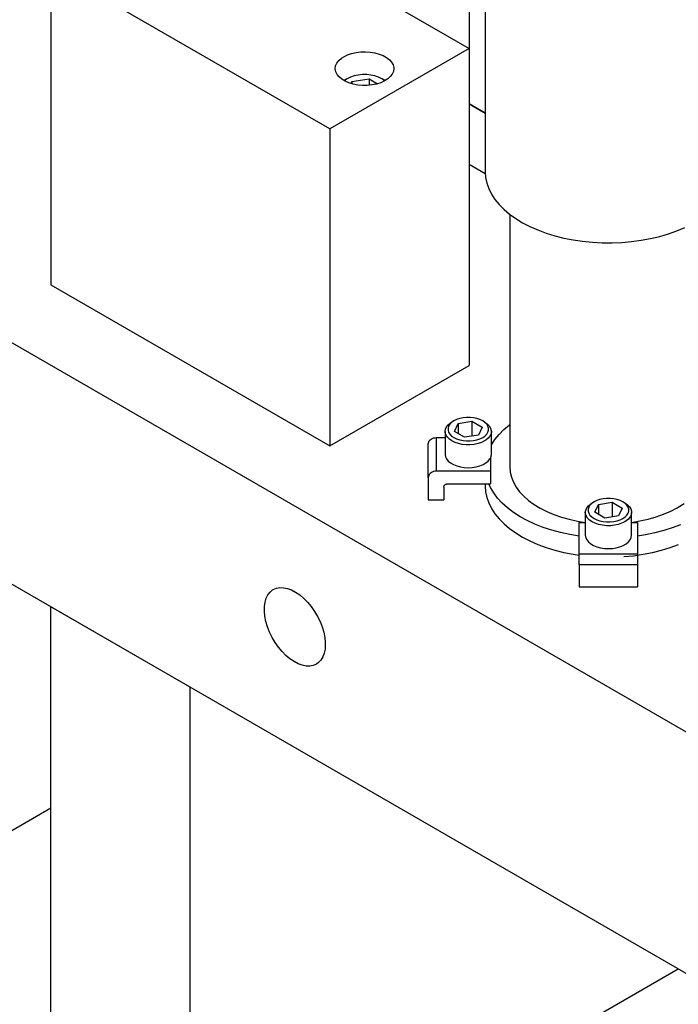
# Model space of a CAD drawing. Header units: inches. Extents: x 3 to 289, y 4 to 291.
# Tile 472 of 634: x 78.81 to 85.5, y 260.2 to 270.19. Entities that reach past the tile are written whole.
import ezdxf

# ---------------------------------------------------------------- set-up
doc = ezdxf.new("R2010")
doc.units = ezdxf.units.IN
doc.header["$LTSCALE"] = 0.5
doc.header["$MEASUREMENT"] = 0
doc.layers.add('STR_INS', color=8, linetype='Continuous')

msp = doc.modelspace()

# ---------------------------------------------------------------- linework, layer by layer
at = {"layer": 'STR_INS', "color": 254, "linetype": 'Continuous'}
for p, q in [((85.8473, 262.8042), (64.2806, 275.2556)), ((64.2806, 272.8061), (85.8473, 260.3547)), ((81.3309, 264.3532), (81.3528, 264.3817)), ((81.3528, 264.3817), (81.3793, 264.4037)), ((81.3793, 264.4037), (81.386, 264.4078)), ((81.386, 264.4078), (81.4174, 264.4213)), ((81.4174, 264.4213), (81.4524, 264.4277)), ((81.4524, 264.4277), (81.4901, 264.4268)), ((81.4901, 264.4268), (81.5298, 264.4187)), ((81.5298, 264.4187), (81.571, 264.4034)), ((81.571, 264.4034), (81.6128, 264.3813)), ((81.6128, 264.3813), (81.6544, 264.3528)), ((81.2963, 264.2349), (81.3024, 264.2791)), ((81.3024, 264.2791), (81.314, 264.3188)), ((81.314, 264.3188), (81.3309, 264.3532)), ((81.6544, 264.3528), (81.6951, 264.3183)), ((81.6951, 264.3183), (81.7342, 264.2785)), ((81.7342, 264.2785), (81.7709, 264.2342)), ((81.2958, 264.1869), (81.2963, 264.2349)), ((81.301, 264.136), (81.2958, 264.1869)), ((81.7709, 264.2342), (81.8046, 264.1862)), ((81.8046, 264.1862), (81.8346, 264.1352)), ((81.3118, 264.0831), (81.301, 264.136)), ((81.3279, 264.0293), (81.3118, 264.0831)), ((81.8346, 264.1352), (81.8604, 264.0823)), ((81.8604, 264.0823), (81.8815, 264.0285)), ((81.349, 263.9754), (81.3279, 264.0293)), ((81.3748, 263.9225), (81.349, 263.9754)), ((81.8815, 264.0285), (81.8976, 263.9746)), ((81.8976, 263.9746), (81.9084, 263.9218)), ((81.4048, 263.8716), (81.3748, 263.9225)), ((81.4385, 263.8235), (81.4048, 263.8716)), ((81.9084, 263.9218), (81.9136, 263.8709)), ((81.9136, 263.8709), (81.9141, 263.8503)), ((81.4752, 263.7792), (81.4385, 263.8235)), ((81.5143, 263.7395), (81.4752, 263.7792)), ((81.9112, 263.8037), (81.9028, 263.7613)), ((81.9141, 263.8503), (81.9112, 263.8037)), ((81.555, 263.705), (81.5143, 263.7395)), ((81.5966, 263.6764), (81.555, 263.705)), ((81.6384, 263.6543), (81.5966, 263.6764)), ((81.8699, 263.6918), (81.846, 263.666)), ((81.8889, 263.7238), (81.8699, 263.6918)), ((81.9028, 263.7613), (81.8889, 263.7238)), ((81.6796, 263.6391), (81.6384, 263.6543)), ((81.7193, 263.6309), (81.6796, 263.6391)), ((81.757, 263.63), (81.7193, 263.6309)), ((81.792, 263.6364), (81.757, 263.63)), ((81.8234, 263.65), (81.792, 263.6364)), ((81.846, 263.666), (81.8234, 263.65))]:
    msp.add_line(p, q, dxfattribs=at)
at = {"layer": 'STR_INS', "color": 96, "linetype": 'Continuous'}
for p, q in [((83.5367, 272.3219), (83.5367, 268.6476)), ((83.5367, 268.6476), (83.5407, 268.5899)), ((83.5407, 268.5899), (83.5526, 268.5326)), ((83.5526, 268.5326), (83.5725, 268.4761)), ((83.5725, 268.4761), (83.6001, 268.4206)), ((83.6001, 268.4206), (83.6354, 268.3666)), ((83.6354, 268.3666), (83.678, 268.3143)), ((83.678, 268.3143), (83.7276, 268.2642)), ((83.7276, 268.2642), (83.7841, 268.2166)), ((83.7841, 268.2166), (83.847, 268.1717)), ((83.847, 268.1717), (83.9158, 268.1299)), ((83.9158, 268.1299), (83.9903, 268.0914)), ((83.9903, 268.0914), (84.0698, 268.0564)), ((85.4815, 268.0477), (85.5623, 268.0817)), ((84.0698, 268.0564), (84.154, 268.0252)), ((84.154, 268.0252), (84.2422, 267.998)), ((84.2422, 267.998), (84.3338, 267.975)), ((84.3338, 267.975), (84.4284, 267.9562)), ((85.1193, 267.9519), (85.2145, 267.9695)), ((85.2145, 267.9695), (85.307, 267.9914)), ((85.307, 267.9914), (85.3962, 268.0175)), ((85.3962, 268.0175), (85.4815, 268.0477)), ((84.4284, 267.9562), (84.5252, 267.9419)), ((84.5252, 267.9419), (84.6238, 267.9321)), ((84.6238, 267.9321), (84.7233, 267.9269)), ((84.7233, 267.9269), (84.8233, 267.9262)), ((84.8233, 267.9262), (84.9231, 267.9302)), ((84.9231, 267.9302), (85.0219, 267.9388)), ((85.0219, 267.9388), (85.1193, 267.9519))]:
    msp.add_line(p, q, dxfattribs=at)
at = {"layer": 'STR_INS', "color": 9, "linetype": 'Continuous'}
for p, q in [((80.544, 271.5308), (83.3725, 269.8979)), ((81.9583, 269.0814), (79.1298, 270.7143)), ((79.1298, 270.7143), (79.1298, 267.499)), ((83.3725, 269.8979), (81.9583, 269.0814)), ((82.2261, 269.8578), (82.2737, 269.8637)), ((82.2737, 269.8637), (82.3224, 269.865)), ((82.3224, 269.865), (82.3707, 269.8617)), ((83.3725, 269.8979), (83.3725, 266.6825)), ((82.0308, 269.749), (82.0502, 269.7748)), ((82.0502, 269.7748), (82.0767, 269.7984)), ((82.0767, 269.7984), (82.1019, 269.8149)), ((82.1019, 269.8149), (82.139, 269.8331)), ((82.139, 269.8331), (82.1808, 269.8475)), ((82.1808, 269.8475), (82.2261, 269.8578)), ((82.3707, 269.8617), (82.4175, 269.8539)), ((82.4175, 269.8539), (82.4614, 269.8418)), ((82.4614, 269.8418), (82.5013, 269.8257)), ((82.5013, 269.8257), (82.5361, 269.806)), ((82.5361, 269.806), (82.5649, 269.7833)), ((82.5649, 269.7833), (82.5869, 269.7582)), ((82.0149, 269.6937), (82.0189, 269.7218)), ((82.015, 269.69), (82.0149, 269.6937)), ((82.0201, 269.662), (82.015, 269.69)), ((82.0189, 269.7218), (82.0308, 269.749)), ((82.5869, 269.7582), (82.6014, 269.7314)), ((82.6047, 269.6657), (82.5928, 269.6385)), ((82.6014, 269.7314), (82.6082, 269.7036)), ((82.6087, 269.6937), (82.6047, 269.6657)), ((82.6082, 269.7036), (82.6087, 269.6937)), ((82.0329, 269.6349), (82.0201, 269.662)), ((82.0533, 269.6094), (82.0329, 269.6349)), ((82.0807, 269.5862), (82.0533, 269.6094)), ((82.1143, 269.5658), (82.0807, 269.5862)), ((82.1531, 269.5489), (82.1143, 269.5658)), ((82.5141, 269.5683), (82.4759, 269.5509)), ((82.5469, 269.5891), (82.5141, 269.5683)), ((82.5734, 269.6127), (82.5469, 269.5891)), ((82.5928, 269.6385), (82.5734, 269.6127)), ((82.1963, 269.5358), (82.1531, 269.5489)), ((82.2426, 269.5271), (82.1963, 269.5358)), ((82.2907, 269.5228), (82.2426, 269.5271)), ((82.3394, 269.5231), (82.2907, 269.5228)), ((82.3873, 269.528), (82.3394, 269.5231)), ((82.4332, 269.5373), (82.3873, 269.528)), ((82.4759, 269.5509), (82.4332, 269.5373)), ((83.5367, 269.2413), (83.3725, 269.3361)), ((81.9583, 269.0814), (81.9583, 265.866)), ((83.3725, 268.7237), (83.5371, 268.6286)), ((79.1298, 267.499), (81.9583, 265.866)), ((81.9583, 265.866), (83.3725, 266.6825)), ((80.544, 263.4165), (79.1298, 264.233)), ((79.1298, 258.5175), (79.1298, 264.233)), ((80.544, 257.701), (80.544, 263.4165)), ((75.9478, 260.3546), (79.1298, 262.1917)), ((80.544, 257.701), (85.4939, 260.5587))]:
    msp.add_line(p, q, dxfattribs=at)
at = {"layer": 'STR_INS', "color": 132, "linetype": 'Continuous'}
for p, q in [((83.3725, 270.3567), (83.3725, 269.8979)), ((82.1022, 269.5724), (82.1129, 269.5789)), ((82.107, 269.5724), (82.105, 269.5707)), ((82.135, 269.5917), (82.107, 269.5724)), ((82.135, 269.5917), (82.1129, 269.5789)), ((82.1684, 269.6078), (82.135, 269.5917)), ((82.135, 269.5917), (82.135, 269.5917)), ((82.2062, 269.6204), (82.1684, 269.6078)), ((82.1743, 269.5418), (82.1842, 269.5633)), ((82.1842, 269.5633), (82.3585, 269.5902)), ((82.1842, 269.5633), (82.1842, 269.539)), ((82.2471, 269.629), (82.2062, 269.6204)), ((82.29, 269.6334), (82.2471, 269.629)), ((82.3336, 269.6334), (82.29, 269.6334)), ((82.3765, 269.629), (82.3336, 269.6334)), ((82.3585, 269.5902), (82.4447, 269.5405)), ((82.3585, 269.5902), (82.3585, 269.5245)), ((82.4175, 269.6204), (82.3765, 269.629)), ((82.4552, 269.6078), (82.4175, 269.6204)), ((82.4886, 269.5917), (82.4552, 269.6078)), ((82.5107, 269.5789), (82.4886, 269.5917)), ((82.491, 269.5902), (82.4886, 269.5917)), ((82.5186, 269.5707), (82.491, 269.5902)), ((82.5107, 269.5789), (82.5214, 269.5724)), ((83.3725, 269.3361), (83.5367, 269.2413)), ((83.1446, 266.0578), (83.1618, 266.0792)), ((83.1618, 266.0792), (83.1853, 266.0985)), ((83.1775, 266.0846), (83.1652, 266.0651)), ((83.1955, 266.1026), (83.1775, 266.0846)), ((83.1853, 266.0985), (83.1991, 266.1072)), ((83.2187, 266.1185), (83.1955, 266.1026)), ((83.2187, 266.1185), (83.1991, 266.1072)), ((83.2463, 266.1319), (83.2187, 266.1186)), ((83.2187, 266.1186), (83.2187, 266.1185)), ((83.2254, 266.0126), (83.2627, 266.0931)), ((83.2775, 266.1423), (83.2463, 266.1319)), ((83.2627, 266.0931), (83.4022, 266.1147)), ((83.2627, 266.0931), (83.2627, 265.9911)), ((83.3113, 266.1494), (83.2775, 266.1423)), ((83.3468, 266.153), (83.3113, 266.1494)), ((83.3828, 266.153), (83.3468, 266.153)), ((83.4183, 266.1494), (83.3828, 266.153)), ((83.4022, 266.1147), (83.5042, 266.0558)), ((83.4022, 266.1147), (83.4022, 265.9653)), ((83.4521, 266.1423), (83.4183, 266.1494)), ((83.4833, 266.1319), (83.4521, 266.1423)), ((83.5109, 266.1185), (83.4833, 266.1319)), ((83.5305, 266.1072), (83.5109, 266.1185)), ((83.5341, 266.1026), (83.5109, 266.1185)), ((83.5305, 266.1072), (83.5568, 266.0891)), ((83.5521, 266.0846), (83.5341, 266.1026)), ((83.5644, 266.0651), (83.5521, 266.0846)), ((83.5568, 266.0891), (83.5772, 266.0687)), ((83.5772, 266.0687), (83.5912, 266.0466)), ((83.1304, 266.0115), (83.134, 266.035)), ((83.1304, 266.0115), (83.1304, 265.779)), ((83.1313, 265.9997), (83.1304, 266.0115)), ((83.1384, 265.9765), (83.1313, 265.9997)), ((83.134, 266.035), (83.1446, 266.0578)), ((83.1524, 265.9544), (83.1384, 265.9765)), ((83.1652, 266.0651), (83.159, 266.0446)), ((83.159, 266.0446), (83.159, 266.0238)), ((83.159, 266.0238), (83.1652, 266.0033)), ((83.1652, 266.0033), (83.1775, 265.9838)), ((83.1775, 265.9838), (83.1956, 265.9658)), ((83.1956, 265.9658), (83.2187, 265.9498)), ((83.3274, 265.9537), (83.2254, 266.0126)), ((83.4669, 265.9753), (83.3274, 265.9537)), ((83.5042, 266.0558), (83.4669, 265.9753)), ((83.5109, 265.9498), (83.5341, 265.9658)), ((83.5341, 265.9658), (83.5521, 265.9838)), ((83.5521, 265.9838), (83.5644, 266.0033)), ((83.5706, 266.0446), (83.5644, 266.0651)), ((83.5644, 266.0033), (83.5706, 266.0238)), ((83.5706, 266.0238), (83.5706, 266.0446)), ((83.5956, 265.988), (83.585, 265.9653)), ((83.5912, 266.0466), (83.5983, 266.0233)), ((83.5992, 266.0115), (83.5956, 265.988)), ((83.5983, 266.0233), (83.5992, 266.0115)), ((83.5992, 265.779), (83.5992, 266.0115)), ((83.1728, 265.9339), (83.1524, 265.9544)), ((83.1991, 265.9159), (83.1728, 265.9339)), ((83.2304, 265.9007), (83.1991, 265.9159)), ((83.2187, 265.9498), (83.2463, 265.9365)), ((83.2658, 265.8889), (83.2304, 265.9007)), ((83.2463, 265.9365), (83.2775, 265.9261)), ((83.3041, 265.8808), (83.2658, 265.8889)), ((83.2775, 265.9261), (83.3113, 265.919)), ((83.3444, 265.8767), (83.3041, 265.8808)), ((83.3113, 265.919), (83.3468, 265.9154)), ((83.3852, 265.8767), (83.3444, 265.8767)), ((83.3468, 265.9154), (83.3828, 265.9154)), ((83.3828, 265.9154), (83.4183, 265.919)), ((83.4255, 265.8808), (83.3852, 265.8767)), ((83.4183, 265.919), (83.4521, 265.9261)), ((83.4639, 265.8889), (83.4255, 265.8808)), ((83.4521, 265.9261), (83.4833, 265.9365)), ((83.4992, 265.9007), (83.4639, 265.8889)), ((83.4833, 265.9365), (83.5109, 265.9498)), ((83.5305, 265.9159), (83.4992, 265.9007)), ((83.5443, 265.9246), (83.5305, 265.9159)), ((83.5678, 265.9439), (83.5443, 265.9246)), ((83.585, 265.9653), (83.5678, 265.9439)), ((83.1304, 265.779), (83.134, 265.7555)), ((83.5972, 265.7616), (83.5992, 265.779)), ((83.134, 265.7555), (83.1446, 265.7328)), ((83.1446, 265.7328), (83.1618, 265.7114)), ((83.1618, 265.7114), (83.1853, 265.6921)), ((83.1853, 265.6921), (83.2142, 265.6754)), ((83.2142, 265.6754), (83.2476, 265.6619)), ((83.482, 265.6619), (83.5155, 265.6754)), ((83.5155, 265.6754), (83.5443, 265.6921)), ((83.5443, 265.6921), (83.5678, 265.7114)), ((83.5678, 265.7114), (83.585, 265.7328)), ((83.585, 265.7328), (83.5885, 265.7386)), ((83.5885, 265.7386), (83.5972, 265.7616)), ((83.2476, 265.6619), (83.2846, 265.6519)), ((83.2846, 265.6519), (83.3241, 265.6458)), ((83.3241, 265.6458), (83.3648, 265.6437)), ((83.3648, 265.6437), (83.4055, 265.6458)), ((83.4055, 265.6458), (83.445, 265.6519)), ((83.445, 265.6519), (83.482, 265.6619)), ((84.5837, 265.2583), (84.6071, 265.2776)), ((84.6174, 265.2817), (84.5994, 265.2637)), ((84.6071, 265.2776), (84.621, 265.2863)), ((84.6406, 265.2976), (84.6174, 265.2817)), ((84.6406, 265.2976), (84.621, 265.2863)), ((84.6682, 265.311), (84.6406, 265.2976)), ((84.6406, 265.2976), (84.6406, 265.2976)), ((84.6473, 265.1917), (84.6846, 265.2722)), ((84.6994, 265.3214), (84.6682, 265.311)), ((84.6846, 265.2722), (84.824, 265.2938)), ((84.6846, 265.2722), (84.6846, 265.1701)), ((84.7332, 265.3285), (84.6994, 265.3214)), ((84.7687, 265.3321), (84.7332, 265.3285)), ((84.8047, 265.3321), (84.7687, 265.3321)), ((84.8402, 265.3285), (84.8047, 265.3321)), ((84.824, 265.2938), (84.9261, 265.2349)), ((84.824, 265.2938), (84.824, 265.1443)), ((84.874, 265.3214), (84.8402, 265.3285)), ((84.9052, 265.311), (84.874, 265.3214)), ((84.9328, 265.2976), (84.9052, 265.311)), ((84.9524, 265.2863), (84.9328, 265.2976)), ((84.9559, 265.2817), (84.9328, 265.2976)), ((84.9524, 265.2863), (84.9787, 265.2682)), ((84.9739, 265.2637), (84.9559, 265.2817)), ((84.9787, 265.2682), (84.9991, 265.2478)), ((84.5523, 265.1906), (84.5559, 265.2141)), ((84.5523, 265.1906), (84.5523, 264.9581)), ((84.5532, 265.1788), (84.5523, 265.1906)), ((84.5603, 265.1556), (84.5532, 265.1788)), ((84.5559, 265.2141), (84.5664, 265.2369)), ((84.5664, 265.2369), (84.5837, 265.2583)), ((84.5871, 265.2442), (84.5808, 265.2237)), ((84.5808, 265.2237), (84.5808, 265.2029)), ((84.5808, 265.2029), (84.5871, 265.1824)), ((84.5994, 265.2637), (84.5871, 265.2442)), ((84.5871, 265.1824), (84.5994, 265.1629)), ((84.7493, 265.1328), (84.6473, 265.1917)), ((84.9261, 265.2349), (84.8887, 265.1544)), ((84.9863, 265.2442), (84.9739, 265.2637)), ((84.9739, 265.1629), (84.9863, 265.1824)), ((84.9925, 265.2237), (84.9863, 265.2442)), ((84.9863, 265.1824), (84.9925, 265.2029)), ((84.9925, 265.2029), (84.9925, 265.2237)), ((84.9991, 265.2478), (85.0131, 265.2256)), ((85.0175, 265.1671), (85.0069, 265.1443)), ((85.0131, 265.2256), (85.0202, 265.2024)), ((85.0211, 265.1906), (85.0175, 265.1671)), ((85.0202, 265.2024), (85.0211, 265.1906)), ((85.0211, 264.9581), (85.0211, 265.1906)), ((84.5743, 265.1334), (84.5603, 265.1556)), ((84.5947, 265.113), (84.5743, 265.1334)), ((84.621, 265.0949), (84.5947, 265.113)), ((84.5994, 265.1629), (84.6174, 265.1449)), ((84.6174, 265.1449), (84.6406, 265.1289)), ((84.6522, 265.0798), (84.621, 265.0949)), ((84.6406, 265.1289), (84.6682, 265.1156)), ((84.6876, 265.068), (84.6522, 265.0798)), ((84.6682, 265.1156), (84.6994, 265.1052)), ((84.726, 265.0599), (84.6876, 265.068)), ((84.6994, 265.1052), (84.7332, 265.0981)), ((84.7332, 265.0981), (84.7687, 265.0944)), ((84.8887, 265.1544), (84.7493, 265.1328)), ((84.7687, 265.0944), (84.8047, 265.0944)), ((84.8047, 265.0944), (84.8402, 265.0981)), ((84.8402, 265.0981), (84.874, 265.1052)), ((84.8857, 265.068), (84.8473, 265.0599)), ((84.874, 265.1052), (84.9052, 265.1156)), ((84.9211, 265.0798), (84.8857, 265.068)), ((84.9052, 265.1156), (84.9328, 265.1289)), ((84.9524, 265.0949), (84.9211, 265.0798)), ((84.9328, 265.1289), (84.9559, 265.1449)), ((84.9662, 265.1036), (84.9524, 265.0949)), ((84.9559, 265.1449), (84.9739, 265.1629)), ((84.9897, 265.123), (84.9662, 265.1036)), ((85.0069, 265.1443), (84.9897, 265.123)), ((84.7663, 265.0558), (84.726, 265.0599)), ((84.8071, 265.0558), (84.7663, 265.0558)), ((84.8473, 265.0599), (84.8071, 265.0558)), ((84.5523, 264.9581), (84.5559, 264.9346)), ((84.5559, 264.9346), (84.5664, 264.9118)), ((84.5664, 264.9118), (84.5837, 264.8905)), ((84.5837, 264.8905), (84.6071, 264.8711)), ((84.6071, 264.8711), (84.636, 264.8545)), ((84.9373, 264.8545), (84.9662, 264.8711)), ((84.9662, 264.8711), (84.9897, 264.8905)), ((84.9897, 264.8905), (85.0069, 264.9118)), ((85.0069, 264.9118), (85.0175, 264.9346)), ((85.0175, 264.9346), (85.0211, 264.9581)), ((84.636, 264.8545), (84.6695, 264.8409)), ((84.6695, 264.8409), (84.7065, 264.831)), ((84.7065, 264.831), (84.746, 264.8249)), ((84.746, 264.8249), (84.7867, 264.8228)), ((84.7867, 264.8228), (84.8274, 264.8249)), ((84.8274, 264.8249), (84.8668, 264.831)), ((84.8668, 264.831), (84.9039, 264.8409)), ((84.9039, 264.8409), (84.9373, 264.8545))]:
    msp.add_line(p, q, dxfattribs=at)
at = {"layer": 'STR_INS', "color": 136, "linetype": 'Continuous'}
for p, q in [((83.7867, 268.2146), (83.7867, 265.6504)), ((83.726, 266.0323), (83.7823, 266.08)), ((83.7823, 266.08), (83.7867, 266.0834)), ((83.6342, 265.9299), (83.6765, 265.9821)), ((83.6765, 265.9821), (83.726, 266.0323)), ((83.5992, 265.8758), (83.6342, 265.9299)), ((83.7867, 265.6504), (83.7907, 265.5989)), ((83.7907, 265.5989), (83.8026, 265.5477)), ((83.5367, 265.48), (83.5367, 265.4577)), ((83.5897, 265.4425), (83.5721, 265.48)), ((83.8026, 265.5477), (83.8225, 265.4974)), ((83.8225, 265.4974), (83.85, 265.4482)), ((83.5367, 265.4577), (83.5407, 265.4001)), ((83.5407, 265.4001), (83.5526, 265.3428)), ((83.6223, 265.388), (83.5897, 265.4425)), ((83.6623, 265.3351), (83.6223, 265.388)), ((83.85, 265.4482), (83.885, 265.4007)), ((83.885, 265.4007), (83.9273, 265.3552)), ((83.5526, 265.3428), (83.5725, 265.2862)), ((83.5725, 265.2862), (83.6001, 265.2307)), ((83.7096, 265.2842), (83.6623, 265.3351)), ((83.7637, 265.2357), (83.7096, 265.2842)), ((83.9273, 265.3552), (83.9764, 265.3121)), ((83.9764, 265.3121), (84.032, 265.2717)), ((84.032, 265.2717), (84.0936, 265.2343)), ((85.4938, 265.2422), (85.5541, 265.2803)), ((83.6001, 265.2307), (83.6354, 265.1767)), ((83.6354, 265.1767), (83.678, 265.1245)), ((83.8244, 265.1898), (83.7637, 265.2357)), ((83.8913, 265.1469), (83.8244, 265.1898)), ((84.0936, 265.2343), (84.1608, 265.2002)), ((84.1608, 265.2002), (84.2329, 265.1697)), ((84.2329, 265.1697), (84.3095, 265.1431)), ((85.2704, 265.1451), (85.3467, 265.1721)), ((85.3467, 265.1721), (85.4184, 265.2029)), ((85.4184, 265.2029), (85.4852, 265.2373)), ((85.4852, 265.2373), (85.4938, 265.2422)), ((83.678, 265.1245), (83.7276, 265.0744)), ((83.7276, 265.0744), (83.7841, 265.0267)), ((83.9638, 265.1072), (83.8913, 265.1469)), ((84.0417, 265.0709), (83.9638, 265.1072)), ((84.1243, 265.0384), (84.0417, 265.0709)), ((84.3095, 265.1431), (84.39, 265.1205)), ((84.39, 265.1205), (84.4735, 265.1021)), ((84.4735, 265.1021), (84.5523, 265.0892)), ((85.0211, 265.0892), (85.107, 265.1035)), ((85.107, 265.1035), (85.1903, 265.1222)), ((85.1903, 265.1222), (85.2704, 265.1451)), ((83.7841, 265.0267), (83.847, 264.9819)), ((83.847, 264.9819), (83.9158, 264.94)), ((84.2111, 265.0098), (84.1243, 265.0384)), ((84.3016, 264.9853), (84.2111, 265.0098)), ((84.3953, 264.9651), (84.3016, 264.9853)), ((85.2566, 264.9817), (85.1625, 264.9621)), ((85.3476, 265.0055), (85.2566, 264.9817)), ((85.4351, 265.0335), (85.3476, 265.0055)), ((85.5184, 265.0653), (85.4351, 265.0335)), ((83.9158, 264.94), (83.9903, 264.9015)), ((83.9903, 264.9015), (84.0698, 264.8665)), ((84.0698, 264.8665), (84.154, 264.8353)), ((84.4914, 264.9492), (84.3953, 264.9651)), ((85.1625, 264.9621), (85.082, 264.9492)), ((84.154, 264.8353), (84.2422, 264.8081)), ((84.2422, 264.8081), (84.3338, 264.7851)), ((84.3338, 264.7851), (84.4284, 264.7663)), ((85.1385, 264.7652), (85.2333, 264.7837)), ((85.2333, 264.7837), (85.3251, 264.8065)), ((85.3251, 264.8065), (85.4136, 264.8334)), ((85.4136, 264.8334), (85.498, 264.8643)), ((84.4284, 264.7663), (84.4914, 264.7565)), ((84.9429, 264.7417), (85.0415, 264.7512)), ((85.0415, 264.7512), (85.1385, 264.7652))]:
    msp.add_line(p, q, dxfattribs=at)
at = {"layer": 'STR_INS', "color": 2, "linetype": 'Continuous'}
for p, q in [((82.9586, 265.8852), (82.9598, 265.8964)), ((82.9586, 265.5442), (82.9586, 265.8852)), ((82.9598, 265.8964), (82.9633, 265.9072)), ((82.9633, 265.9072), (82.9691, 265.9174)), ((82.9691, 265.9174), (82.977, 265.9266)), ((82.977, 265.9266), (82.9867, 265.9345)), ((82.9867, 265.9345), (82.9979, 265.9409)), ((82.9979, 265.9409), (83.0104, 265.9457)), ((83.0104, 265.9457), (83.0236, 265.9486)), ((83.0236, 265.9486), (83.0373, 265.9495)), ((83.0373, 265.9495), (83.1304, 265.9495)), ((83.5885, 265.7386), (83.5885, 265.6085)), ((82.9633, 265.5662), (82.9598, 265.5554)), ((82.9691, 265.5764), (82.9633, 265.5662)), ((82.977, 265.5856), (82.9691, 265.5764)), ((82.9867, 265.5935), (82.977, 265.5856)), ((82.9979, 265.5999), (82.9867, 265.5935)), ((83.0104, 265.6047), (82.9979, 265.5999)), ((83.0236, 265.6076), (83.0104, 265.6047)), ((83.0373, 265.6085), (83.0236, 265.6076)), ((83.5885, 265.6085), (83.0373, 265.6085)), ((83.5885, 265.6085), (83.5885, 265.48)), ((82.9598, 265.5554), (82.9586, 265.5442)), ((82.9586, 265.5442), (82.9586, 265.3193)), ((83.1213, 265.4639), (83.1253, 265.4685)), ((83.1253, 265.4685), (83.1301, 265.4724)), ((83.1301, 265.4724), (83.1357, 265.4756)), ((83.1357, 265.4756), (83.142, 265.478)), ((83.142, 265.478), (83.1486, 265.4795)), ((83.1486, 265.4795), (83.1554, 265.48)), ((83.1554, 265.48), (83.5885, 265.48)), ((83.1161, 265.4478), (83.1167, 265.4534)), ((83.1161, 265.4478), (83.1161, 265.3193)), ((83.1167, 265.4534), (83.1184, 265.4588)), ((83.1184, 265.4588), (83.1213, 265.4639)), ((82.9586, 265.3193), (83.1161, 265.3193)), ((84.4914, 265.0873), (84.5523, 265.0873)), ((84.4914, 264.769), (84.4914, 265.0873)), ((85.0211, 265.0873), (85.082, 265.0873)), ((85.082, 265.0873), (85.082, 264.769)), ((84.4914, 264.6593), (84.4914, 264.769)), ((85.082, 264.769), (85.082, 264.6593)), ((84.4914, 264.6593), (84.4914, 264.4343)), ((85.082, 264.6593), (85.082, 264.4343)), ((84.4914, 264.4343), (85.082, 264.4343))]:
    msp.add_line(p, q, dxfattribs=at)
at = {"layer": 'STR_INS', "color": 4, "linetype": 'Continuous'}
for p, q in [((83.0373, 265.9495), (83.0373, 265.6085)), ((84.4914, 264.769), (85.082, 264.769)), ((85.082, 264.6593), (84.4914, 264.6593))]:
    msp.add_line(p, q, dxfattribs=at)

doc.saveas('drawing.dxf')
